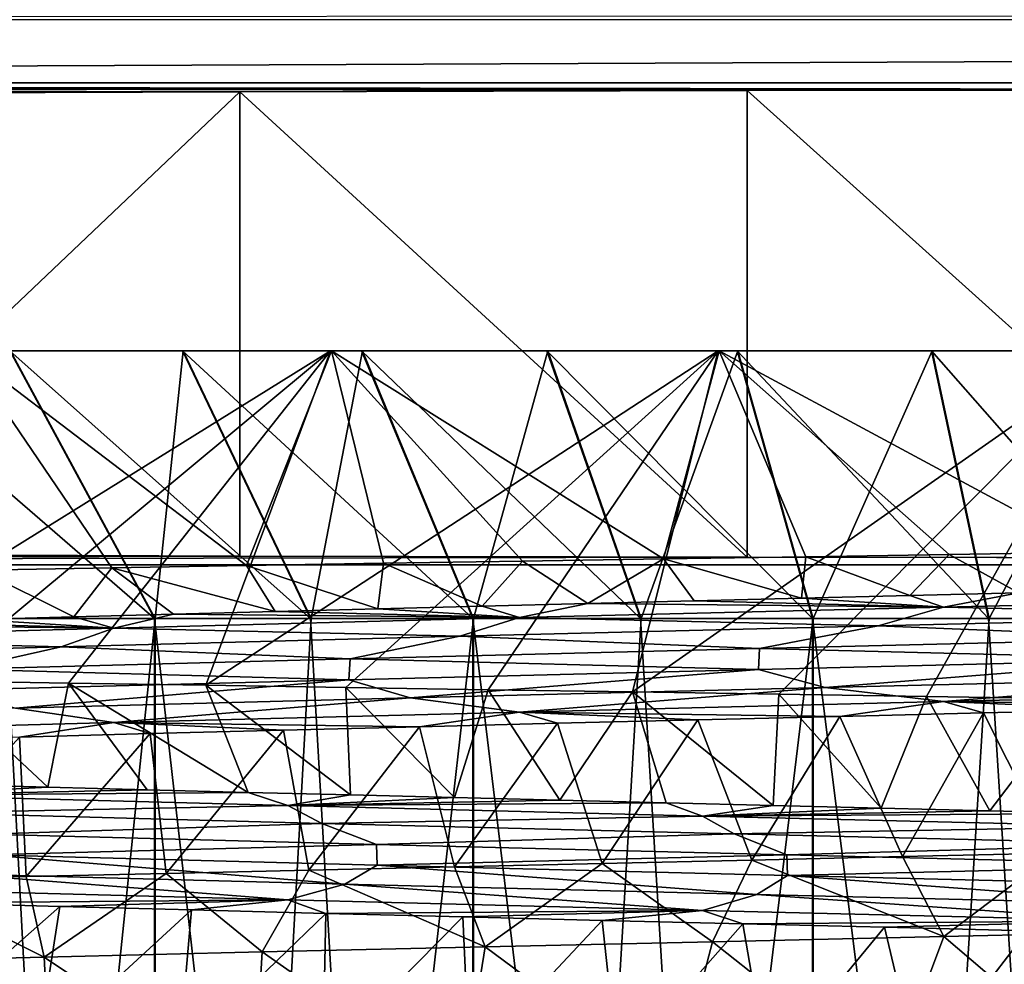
# Model space of a CAD drawing. Header units: metres. Extents: x -206 to 75, y -104 to 104.
# Tile 841 of 1056: x -5.64 to -1.96, y -33.29 to -29.76. Entities that reach past the tile are written whole.
import ezdxf

# ---------------------------------------------------------------- set-up
doc = ezdxf.new("R2010")
doc.units = ezdxf.units.M
doc.layers.add('solid_01_1-CONSUMER_THERM_B_125288', color=7, linetype='CONTINUOUS')

msp = doc.modelspace()

# ---------------------------------------------------------------- linework, layer by layer
at = {"layer": 'solid_01_1-CONSUMER_THERM_B_125288'}
for points in [[(-27.776106, 66.214066), (28.050987, 67.836098), (-27.757145, -66.232315)], [(28.050987, 67.836098), (-27.757065, -66.785934), (-27.757145, -66.232315)], [(28.050987, 67.836098), (27.851068, 67.319839), (-27.757065, -66.785934)], [(27.851068, 67.319839), (27.74942, 66.775635), (-27.757065, -66.785934)], [(27.74942, 66.775635), (-28.058632, -67.846397), (-27.858715, -67.330139)], [(27.74942, 66.775635), (27.749498, 66.222015), (-28.058632, -67.846397)], [(27.74942, 66.775635), (-27.858715, -67.330139), (-27.757065, -66.785934)], [(27.749498, 66.222015), (27.768459, -66.224365), (-28.058632, -67.846397)], [(-37.500069, 41.072453, 108.410858), (37.499931, 41.072487, 108.410858), (-37.500031, -41.072514, 108.410858)], [(37.499931, 41.072487, 108.410858), (37.499969, -41.072479, 108.410858), (-37.500031, -41.072514, 108.410858)], [(-42.500034, -37.500031, 108.5), (42.499931, 37.500008, 108.5), (-42.500069, 37.499969, 108.5)], [(-42.500034, -37.500031, 108.5), (42.499966, -37.499992, 108.5), (42.499931, 37.500008, 108.5)], [(24.999964, -29.741312, 6), (-33.989288, -29.761253, 6), (33.976685, -29.765902, 6)], [(-20.300035, -30.000021, 6), (33.976685, -29.765902, 6), (-33.989288, -29.761253, 6)], [(-20.300035, -30.000021, 6), (20.299963, -30.000002, 6), (33.976685, -29.765902, 6)], [(2.922302, -30.028618, 9.27799), (20.299963, -30.000002, 6), (-20.300035, -30.000021, 6)], [(0.979667, -30.026463, 9.030996), (2.922302, -30.028618, 9.27799), (-20.300035, -30.000021, 6)], [(-0.979739, -30.026464, 9.030996), (0.979667, -30.026463, 9.030996), (-20.300035, -30.000021, 6)], [(-2.922374, -30.02862, 9.27799), (-0.979739, -30.026464, 9.030996), (-20.300035, -30.000021, 6)], [(-4.818594, -30.032898, 9.768003), (-2.922374, -30.02862, 9.27799), (-20.300035, -30.000021, 6)], [(-6.638738, -30.03923, 10.493666), (-4.818594, -30.032898, 9.768003), (-20.300035, -30.000021, 6)], [(-2.922356, -31.771406, 9.277987), (-2.922374, -30.02862, 9.27799), (-4.818594, -30.032898, 9.768003)], [(-0.979723, -31.773561, 9.030995), (-0.979739, -30.026464, 9.030996), (-2.922374, -30.02862, 9.27799)], [(-2.922356, -31.771406, 9.277987), (-0.979723, -31.773561, 9.030995), (-2.922374, -30.02862, 9.27799)], [(-6.638707, -31.760799, 10.493651), (-4.818594, -30.032898, 9.768003), (-6.638738, -30.03923, 10.493666)], [(-6.638707, -31.760799, 10.493651), (-4.818554, -31.767132, 9.76799), (-4.818594, -30.032898, 9.768003)], [(-4.818554, -31.767132, 9.76799), (-2.922356, -31.771406, 9.277987), (-4.818594, -30.032898, 9.768003)], [(-5.033382, -30.999998, 15.285068), (-7.123805, -30.999996, 15.218685), (-8.274434, -30.999996, 16.228045)], [(-5.678032, -30.999996, 15.667684), (-5.033382, -30.999998, 15.285068), (-8.274434, -30.999996, 16.228045)], [(-2.959759, -30.999998, 14.425781), (-5.851438, -30.999996, 14.368269), (-7.123805, -30.999996, 15.218685)], [(-3.670656, -30.999998, 14.662513), (-2.959759, -30.999998, 14.425781), (-7.123805, -30.999996, 15.218685)], [(-4.36329, -30.999998, 14.949518), (-3.670656, -30.999998, 14.662513), (-7.123805, -30.999996, 15.218685)], [(-5.033382, -30.999998, 15.285068), (-4.36329, -30.999998, 14.949518), (-7.123805, -30.999996, 15.218685)], [(-4.360482, -30.999998, 34.051765), (-7.121076, -30.999996, 33.783409), (-5.848458, -30.999996, 34.63345)], [(-5.030673, -30.999998, 33.716412), (-5.675436, -30.999996, 33.333984), (-7.121076, -30.999996, 33.783409)], [(-4.360482, -30.999998, 34.051765), (-5.030673, -30.999998, 33.716412), (-7.121076, -30.999996, 33.783409)], [(-6.452819, -32.225613, 13.300264), (-5.851438, -30.999996, 14.368269), (-4.479052, -30.999998, 13.691241)], [(-5.962187, -32.233826, 13.022298), (-6.452819, -32.225613, 13.300264), (-4.479052, -30.999998, 13.691241)], [(-5.137293, -31.999998, 16.508865), (-5.678032, -30.999996, 15.667684), (-6.293653, -30.999996, 16.095242)], [(-5.137293, -31.999998, 16.508865), (-6.293653, -30.999996, 16.095242), (-5.694271, -31.999996, 16.895704)], [(-5.459466, -32.242001, 12.765817), (-5.962187, -32.233826, 13.022298), (-4.479052, -30.999998, 13.691241)], [(-0.750534, -31, 14.026858), (-4.479052, -30.999998, 13.691241), (-5.851438, -30.999996, 14.368269)], [(-1.49594, -31, 14.107109), (-0.750534, -31, 14.026858), (-5.851438, -30.999996, 14.368269)], [(-2.233284, -30.999998, 14.240255), (-1.49594, -31, 14.107109), (-5.851438, -30.999996, 14.368269)], [(-2.959759, -30.999998, 14.425781), (-2.233284, -30.999998, 14.240255), (-5.851438, -30.999996, 14.368269)], [(-2.230268, -30.999998, 34.760403), (-5.848458, -30.999996, 34.63345), (-4.475873, -30.999998, 35.310074)], [(-4.793373, -31.802723, 36.047424), (-4.475873, -30.999998, 35.310074), (-5.848458, -30.999996, 34.63345)], [(-3.667764, -30.999998, 34.338566), (-4.360482, -30.999998, 34.051765), (-5.848458, -30.999996, 34.63345)], [(-2.956797, -30.999998, 34.575089), (-3.667764, -30.999998, 34.338566), (-5.848458, -30.999996, 34.63345)], [(-2.230268, -30.999998, 34.760403), (-2.956797, -30.999998, 34.575089), (-5.848458, -30.999996, 34.63345)], [(-5.296867, -31.811085, 35.834541), (-5.848458, -30.999996, 34.63345), (-5.790667, -31.819473, 35.599857)], [(-4.793373, -31.802723, 36.047424), (-5.848458, -30.999996, 34.63345), (-5.296867, -31.811085, 35.834541)], [(-5.692035, -31.999996, 32.105968), (-5.675436, -30.999996, 33.333984), (-5.134943, -31.999998, 32.492645)], [(-4.55404, -31.999998, 16.162689), (-5.033382, -30.999998, 15.285068), (-5.678032, -30.999996, 15.667684)], [(-4.55404, -31.999998, 16.162689), (-5.678032, -30.999996, 15.667684), (-5.137293, -31.999998, 16.508865)], [(-5.134943, -31.999998, 32.492645), (-5.675436, -30.999996, 33.333984), (-5.030673, -30.999998, 33.716412)], [(-4.946029, -32.250191, 12.531473), (-5.459466, -32.242001, 12.765817), (-4.479052, -30.999998, 13.691241)], [(-5.134943, -31.999998, 32.492645), (-5.030673, -30.999998, 33.716412), (-4.551588, -31.999998, 32.83865)], [(-3.947773, -31.999998, 15.859102), (-4.36329, -30.999998, 14.949518), (-5.033382, -30.999998, 15.285068)], [(-3.947773, -31.999998, 15.859102), (-5.033382, -30.999998, 15.285068), (-4.55404, -31.999998, 16.162689)], [(-4.551588, -31.999998, 32.83865), (-5.030673, -30.999998, 33.716412), (-4.360482, -30.999998, 34.051765)], [(-4.946029, -32.250191, 12.531473), (-4.479052, -30.999998, 13.691241), (-3.030044, -30.999998, 13.199121)], [(-4.422534, -32.25843, 12.319547), (-4.946029, -32.250191, 12.531473), (-3.030044, -30.999998, 13.199121)], [(-4.281149, -31.794415, 36.238117), (-4.475873, -30.999998, 35.310074), (-4.793373, -31.802723, 36.047424)], [(-4.551588, -31.999998, 32.83865), (-4.360482, -30.999998, 34.051765), (-3.945232, -31.999998, 33.142059)], [(3.026631, -31.000002, 13.198231), (-3.030044, -30.999998, 13.199121), (-4.479052, -30.999998, 13.691241)], [(4.475783, -31.000002, 13.689925), (3.026631, -31.000002, 13.198231), (-4.479052, -30.999998, 13.691241)], [(-0.750534, -31, 14.026858), (4.475783, -31.000002, 13.689925), (-4.479052, -30.999998, 13.691241)], [(-4.475873, -30.999998, 35.310074), (-3.026721, -30.999998, 35.801769), (4.478961, -31.000002, 35.308758)], [(0.75053, -31, 34.973141), (-4.475873, -30.999998, 35.310074), (4.478961, -31.000002, 35.308758)], [(-3.235168, -31.777946, 36.551308), (-3.026721, -30.999998, 35.801769), (-4.475873, -30.999998, 35.310074)], [(-1.492885, -31, 34.89333), (-2.230268, -30.999998, 34.760403), (-4.475873, -30.999998, 35.310074)], [(-0.747454, -31, 34.973362), (-1.492885, -31, 34.89333), (-4.475873, -30.999998, 35.310074)], [(0.001542, -31, 35), (-0.747454, -31, 34.973362), (-4.475873, -30.999998, 35.310074)], [(0.75053, -31, 34.973141), (0.001542, -31, 35), (-4.475873, -30.999998, 35.310074)], [(-3.761392, -31.78616, 36.406189), (-4.475873, -30.999998, 35.310074), (-4.281149, -31.794415, 36.238117)], [(-3.235168, -31.777946, 36.551308), (-4.475873, -30.999998, 35.310074), (-3.761392, -31.78616, 36.406189)], [(-3.890212, -32.26672, 12.130547), (-4.422534, -32.25843, 12.319547), (-3.030044, -30.999998, 13.199121)], [(-3.321108, -31.999998, 15.599423), (-3.670656, -30.999998, 14.662513), (-4.36329, -30.999998, 14.949518)], [(-3.321108, -31.999998, 15.599423), (-4.36329, -30.999998, 14.949518), (-3.947773, -31.999998, 15.859102)], [(-3.945232, -31.999998, 33.142059), (-4.360482, -30.999998, 34.051765), (-3.667764, -30.999998, 34.338566)], [(-3.945232, -31.999998, 33.142059), (-3.667764, -30.999998, 34.338566), (-3.318491, -31.999998, 33.401554)], [(-3.350495, -32.275059, 11.964946), (-3.890212, -32.26672, 12.130547), (-3.030044, -30.999998, 13.199121)], [(-2.677913, -31.999998, 15.385243), (-2.959759, -30.999998, 14.425781), (-3.670656, -30.999998, 14.662513)], [(-2.677913, -31.999998, 15.385243), (-3.670656, -30.999998, 14.662513), (-3.321108, -31.999998, 15.599423)], [(-3.318491, -31.999998, 33.401554), (-3.667764, -30.999998, 34.338566), (-2.956797, -30.999998, 34.575089)], [(-3.350495, -32.275059, 11.964946), (-3.030044, -30.999998, 13.199121), (-1.529096, -31, 12.900311)], [(-2.804206, -32.283421, 11.822981), (-3.350495, -32.275059, 11.964946), (-1.529096, -31, 12.900311)], [(-3.318491, -31.999998, 33.401554), (-2.956797, -30.999998, 34.575089), (-2.675233, -31.999998, 33.615543)], [(-2.703503, -31.769749, 36.673199), (-3.026721, -30.999998, 35.801769), (-3.235168, -31.777946, 36.551308)], [(1.525595, -31, 12.899863), (-1.529096, -31, 12.900311), (-3.030044, -30.999998, 13.199121)], [(3.026631, -31.000002, 13.198231), (1.525595, -31, 12.899863), (-3.030044, -30.999998, 13.199121)], [(-3.026721, -30.999998, 35.801769), (3.029953, -31.000002, 35.80088), (4.478961, -31.000002, 35.308758)], [(-3.026721, -30.999998, 35.801769), (-1.525685, -31, 36.100136), (3.029953, -31.000002, 35.80088)], [(-1.628394, -31.753191, 36.846306), (-1.525685, -31, 36.100136), (-3.026721, -30.999998, 35.801769)], [(-2.167595, -31.761503, 36.77158), (-3.026721, -30.999998, 35.801769), (-2.703503, -31.769749, 36.673199)], [(-1.628394, -31.753191, 36.846306), (-3.026721, -30.999998, 35.801769), (-2.167595, -31.761503, 36.77158)], [(-2.020627, -31.999998, 15.217378), (-2.233284, -30.999998, 14.240255), (-2.959759, -30.999998, 14.425781)], [(-2.020627, -31.999998, 15.217378), (-2.959759, -30.999998, 14.425781), (-2.677913, -31.999998, 15.385243)], [(-2.675233, -31.999998, 33.615543), (-2.956797, -30.999998, 34.575089), (-2.230268, -30.999998, 34.760403)], [(-2.252301, -32.291767, 11.704914), (-2.804206, -32.283421, 11.822981), (-1.529096, -31, 12.900311)], [(-2.675233, -31.999998, 33.615543), (-2.230268, -30.999998, 34.760403), (-2.017898, -31.999998, 33.783215)], [(-1.69569, -32.300056, 11.61097), (-2.252301, -32.291767, 11.704914), (-1.529096, -31, 12.900311)], [(-1.353494, -32, 15.096912), (-1.49594, -31, 14.107109), (-2.233284, -30.999998, 14.240255)], [(-1.353494, -32, 15.096912), (-2.233284, -30.999998, 14.240255), (-2.020627, -31.999998, 15.217378)], [(-2.017898, -31.999998, 33.783215), (-2.230268, -30.999998, 34.760403), (-1.492885, -31, 34.89333)], [(-2.017898, -31.999998, 33.783215), (-1.492885, -31, 34.89333), (-1.350729, -32, 33.903484)], [(-1.906766, -31.90498, 36.524071), (-1.628394, -31.753191, 36.846306), (-2.167595, -31.761503, 36.77158)], [(-6.638707, -31.760799, 10.493651), (-18.500034, -31.80002, 6), (-4.818554, -31.767132, 9.76799)], [(-4.818554, -31.767132, 9.76799), (-18.500034, -31.80002, 6), (-2.922356, -31.771406, 9.277987)], [(-2.922356, -31.771406, 9.277987), (-18.500034, -31.80002, 6), (18.499966, -31.800003, 6)], [(-4.302223, -31.964329, 35.888592), (-4.281149, -31.794415, 36.238117), (-4.793373, -31.802723, 36.047424)], [(-4.302223, -31.964329, 35.888592), (-3.912553, -31.954321, 36.028198), (-4.281149, -31.794415, 36.238117)], [(-3.912553, -31.954321, 36.028198), (-3.761392, -31.78616, 36.406189), (-4.281149, -31.794415, 36.238117)], [(-3.912553, -31.954321, 36.028198), (-3.518374, -31.944336, 36.154526), (-3.761392, -31.78616, 36.406189)], [(-3.518374, -31.944336, 36.154526), (-3.235168, -31.777946, 36.551308), (-3.761392, -31.78616, 36.406189)], [(-3.518374, -31.944336, 36.154526), (-3.120173, -31.934374, 36.26746), (-3.235168, -31.777946, 36.551308)], [(-2.718547, -31.924492, 36.366756), (-2.703503, -31.769749, 36.673199), (-3.235168, -31.777946, 36.551308)], [(-3.120173, -31.934374, 36.26746), (-2.718547, -31.924492, 36.366756), (-3.235168, -31.777946, 36.551308)], [(-2.922356, -31.771406, 9.277987), (18.499966, -31.800003, 6), (-0.979723, -31.773561, 9.030995)], [(-2.718547, -31.924492, 36.366756), (-2.313988, -31.91469, 36.45232), (-2.703503, -31.769749, 36.673199)], [(-2.313988, -31.91469, 36.45232), (-2.167595, -31.761503, 36.77158), (-2.703503, -31.769749, 36.673199)], [(-2.313988, -31.91469, 36.45232), (-1.906766, -31.90498, 36.524071), (-2.167595, -31.761503, 36.77158)], [(18.499966, -31.800003, 6), (-18.500034, -31.80002, 6), (18.499969, -40.000004, 6)], [(-18.500034, -31.80002, 6), (-18.500031, -40.000023, 6), (18.499969, -40.000004, 6)], [(-5.805189, -32.003872, 35.201538), (-5.438762, -31.994095, 35.392258), (-5.790667, -31.819473, 35.599857)], [(-5.438762, -31.994095, 35.392258), (-5.296867, -31.811085, 35.834541), (-5.790667, -31.819473, 35.599857)], [(-5.438762, -31.994095, 35.392258), (-5.065812, -31.98424, 35.570438), (-5.296867, -31.811085, 35.834541)], [(-4.686797, -31.974302, 35.735962), (-4.793373, -31.802723, 36.047424), (-5.296867, -31.811085, 35.834541)], [(-5.065812, -31.98424, 35.570438), (-4.686797, -31.974302, 35.735962), (-5.296867, -31.811085, 35.834541)], [(-4.686797, -31.974302, 35.735962), (-4.302223, -31.964329, 35.888592), (-4.793373, -31.802723, 36.047424)], [(-2.188446, -31.958353, 36.412262), (-1.906766, -31.90498, 36.524071), (-2.313988, -31.91469, 36.45232)], [(-0.564039, -31.919342, 36.600052), (-1.906766, -31.90498, 36.524071), (-2.188446, -31.958353, 36.412262)], [(-2.188446, -31.958353, 36.412262), (-3.120173, -31.934374, 36.26746), (-3.518374, -31.944336, 36.154526)], [(-2.188446, -31.958353, 36.412262), (-2.718547, -31.924492, 36.366756), (-3.120173, -31.934374, 36.26746)], [(-2.188446, -31.958353, 36.412262), (-2.313988, -31.91469, 36.45232), (-2.718547, -31.924492, 36.366756)], [(-0.564039, -31.919342, 36.600052), (-2.188446, -31.958353, 36.412262), (-0.825629, -31.989317, 36.538906)], [(-3.773516, -31.997364, 36.009159), (-4.686797, -31.974302, 35.735962), (-5.065812, -31.98424, 35.570438)], [(-3.773516, -31.997364, 36.009159), (-4.302223, -31.964329, 35.888592), (-4.686797, -31.974302, 35.735962)], [(-3.773516, -31.997364, 36.009159), (-3.912553, -31.954321, 36.028198), (-4.302223, -31.964329, 35.888592)], [(-3.773516, -31.997364, 36.009159), (-3.518374, -31.944336, 36.154526), (-3.912553, -31.954321, 36.028198)], [(-2.188446, -31.958353, 36.412262), (-3.518374, -31.944336, 36.154526), (-3.773516, -31.997364, 36.009159)], [(-2.188446, -31.958353, 36.412262), (-3.773516, -31.997364, 36.009159), (-2.432353, -32.028152, 36.318085)], [(-2.188446, -31.958353, 36.412262), (-2.432353, -32.028152, 36.318085), (-0.825629, -31.989317, 36.538906)], [(-5.289839, -32.036377, 35.397579), (-6.16461, -32.013557, 34.998573), (-6.516738, -32.023178, 34.783615)], [(-6.222241, -31.999996, 17.321301), (-6.222246, -42.499996, 17.321301), (-5.137299, -42.499996, 16.508865)], [(-5.694271, -31.999996, 16.895704), (-6.222241, -31.999996, 17.321301), (-5.137299, -42.499996, 16.508865)], [(-5.692035, -31.999996, 32.105968), (-5.134943, -31.999998, 32.492645), (-6.220135, -42.499996, 31.680529)], [(-5.134943, -31.999998, 32.492645), (-5.134949, -42.499996, 32.492645), (-6.220135, -42.499996, 31.680529)], [(-5.289839, -32.036377, 35.397579), (-5.805189, -32.003872, 35.201538), (-6.16461, -32.013557, 34.998573)], [(-5.289839, -32.036377, 35.397579), (-5.438762, -31.994095, 35.392258), (-5.805189, -32.003872, 35.201538)], [(-5.137293, -31.999998, 16.508865), (-5.694271, -31.999996, 16.895704), (-5.137299, -42.499996, 16.508865)], [(-5.289839, -32.036377, 35.397579), (-5.065812, -31.98424, 35.570438), (-5.438762, -31.994095, 35.392258)], [(-3.773516, -31.997364, 36.009159), (-5.065812, -31.98424, 35.570438), (-5.289839, -32.036377, 35.397579)], [(-3.773516, -31.997364, 36.009159), (-5.289839, -32.036377, 35.397579), (-3.995666, -32.066986, 35.88575)], [(-5.137293, -31.999998, 16.508865), (-5.137299, -42.499996, 16.508865), (-3.947778, -42.499996, 15.859102)], [(-4.55404, -31.999998, 16.162689), (-5.137293, -31.999998, 16.508865), (-3.947778, -42.499996, 15.859102)], [(-3.945232, -31.999998, 33.142059), (-3.945237, -42.499996, 33.142059), (-5.134949, -42.499996, 32.492645)], [(-4.551588, -31.999998, 32.83865), (-3.945232, -31.999998, 33.142059), (-5.134949, -42.499996, 32.492645)], [(-5.134943, -31.999998, 32.492645), (-4.551588, -31.999998, 32.83865), (-5.134949, -42.499996, 32.492645)], [(-3.947773, -31.999998, 15.859102), (-4.55404, -31.999998, 16.162689), (-3.947778, -42.499996, 15.859102)], [(-3.773516, -31.997364, 36.009159), (-3.995666, -32.066986, 35.88575), (-2.432353, -32.028152, 36.318085)], [(-3.947773, -31.999998, 15.859102), (-3.947778, -42.499996, 15.859102), (-2.677918, -42.5, 15.385243)], [(-3.321108, -31.999998, 15.599423), (-3.947773, -31.999998, 15.859102), (-2.677918, -42.5, 15.385243)], [(-2.675233, -31.999998, 33.615543), (-2.675238, -42.5, 33.615543), (-3.945237, -42.499996, 33.142059)], [(-3.318491, -31.999998, 33.401554), (-2.675233, -31.999998, 33.615543), (-3.945237, -42.499996, 33.142059)], [(-3.945232, -31.999998, 33.142059), (-3.318491, -31.999998, 33.401554), (-3.945237, -42.499996, 33.142059)], [(-2.677913, -31.999998, 15.385243), (-3.321108, -31.999998, 15.599423), (-2.677918, -42.5, 15.385243)], [(-2.677913, -31.999998, 15.385243), (-2.677918, -42.5, 15.385243), (-1.353499, -42.5, 15.096912)], [(-2.020627, -31.999998, 15.217378), (-2.677913, -31.999998, 15.385243), (-1.353499, -42.5, 15.096912)], [(-2.017898, -31.999998, 33.783215), (-1.350729, -32, 33.903484), (-2.675238, -42.5, 33.615543)], [(-2.675233, -31.999998, 33.615543), (-2.017898, -31.999998, 33.783215), (-2.675238, -42.5, 33.615543)], [(-1.350729, -32, 33.903484), (-1.350734, -42.5, 33.903484), (-2.675238, -42.5, 33.615543)], [(-0.825629, -31.989317, 36.538906), (-2.432353, -32.028152, 36.318085), (-1.295244, -32.074623, 36.472061)], [(-1.353494, -32, 15.096912), (-2.020627, -31.999998, 15.217378), (-1.353499, -42.5, 15.096912)], [(-5.289839, -32.036377, 35.397579), (-6.516738, -32.023178, 34.783615), (-6.708545, -32.075386, 34.585373)], [(-5.289839, -32.036377, 35.397579), (-6.708545, -32.075386, 34.585373), (-5.486662, -32.10582, 35.248623)], [(-5.289839, -32.036377, 35.397579), (-5.486662, -32.10582, 35.248623), (-3.995666, -32.066986, 35.88575)], [(-2.432353, -32.028152, 36.318085), (-3.995666, -32.066986, 35.88575), (-2.876233, -32.11314, 36.192471)], [(-2.432353, -32.028152, 36.318085), (-2.876233, -32.11314, 36.192471), (-1.295244, -32.074623, 36.472061)], [(-6.708545, -32.075386, 34.585373), (-6.877337, -32.144653, 34.415127), (-5.486662, -32.10582, 35.248623)], [(-3.995666, -32.066986, 35.88575), (-5.486662, -32.10582, 35.248623), (-4.406537, -32.151657, 35.707085)], [(-3.995666, -32.066986, 35.88575), (-4.406537, -32.151657, 35.707085), (-2.876233, -32.11314, 36.192471)], [(-1.295244, -32.074623, 36.472061), (-2.876233, -32.11314, 36.192471), (-1.299725, -32.152107, 36.471573)], [(-5.486662, -32.10582, 35.248623), (-6.877337, -32.144653, 34.415127), (-5.858016, -32.190178, 35.022465)], [(-5.486662, -32.10582, 35.248623), (-5.858016, -32.190178, 35.022465), (-4.406537, -32.151657, 35.707085)], [(-2.876233, -32.11314, 36.192471), (-4.406537, -32.151657, 35.707085), (-2.880488, -32.19062, 36.191422)], [(-2.876233, -32.11314, 36.192471), (-2.880488, -32.19062, 36.191422), (-1.299725, -32.152107, 36.471573)], [(-4.406537, -32.151657, 35.707085), (-5.858016, -32.190178, 35.022465), (-4.410499, -32.229134, 35.705532)], [(-4.406537, -32.151657, 35.707085), (-4.410499, -32.229134, 35.705532), (-2.880488, -32.19062, 36.191422)], [(-1.299725, -32.152107, 36.471573), (-2.880488, -32.19062, 36.191422), (-2.631028, -32.258297, 36.275402)], [(-1.299725, -32.152107, 36.471573), (-2.631028, -32.258297, 36.275402), (-1.03394, -32.219608, 36.522568)], [(-5.858016, -32.190178, 35.022465), (-5.861623, -32.267647, 35.020451), (-4.410499, -32.229134, 35.705532)], [(-2.880488, -32.19062, 36.191422), (-4.410499, -32.229134, 35.705532), (-4.181422, -32.296989, 35.819069)], [(-2.880488, -32.19062, 36.191422), (-4.181422, -32.296989, 35.819069), (-2.631028, -32.258297, 36.275402)], [(-5.535541, -32.630623, 13.656989), (-5.962187, -32.233826, 13.022298), (-5.459466, -32.242001, 12.765817)], [(-5.535541, -32.630623, 13.656989), (-5.899695, -32.620991, 13.850567), (-5.962187, -32.233826, 13.022298)], [(-4.410499, -32.229134, 35.705532), (-5.861623, -32.267647, 35.020451), (-5.656528, -32.335682, 35.160217)], [(-4.410499, -32.229134, 35.705532), (-5.656528, -32.335682, 35.160217), (-4.181422, -32.296989, 35.819069)], [(-1.03394, -32.219608, 36.522568), (-2.631028, -32.258297, 36.275402), (-2.188492, -32.310936, 36.412243)], [(-1.03394, -32.219608, 36.522568), (-2.188492, -32.310936, 36.412243), (-0.564089, -32.271931, 36.60004)], [(-5.164657, -32.640305, 13.475681), (-5.535541, -32.630623, 13.656989), (-5.459466, -32.242001, 12.765817)], [(-4.787497, -32.650036, 13.30686), (-5.459466, -32.242001, 12.765817), (-4.946029, -32.250191, 12.531473)], [(-4.787497, -32.650036, 13.30686), (-5.164657, -32.640305, 13.475681), (-5.459466, -32.242001, 12.765817)], [(-4.4043, -32.65984, 13.150694), (-4.946029, -32.250191, 12.531473), (-4.422534, -32.25843, 12.319547)], [(-4.4043, -32.65984, 13.150694), (-4.787497, -32.650036, 13.30686), (-4.946029, -32.250191, 12.531473)], [(-4.01577, -32.669693, 13.00748), (-4.422534, -32.25843, 12.319547), (-3.890212, -32.26672, 12.130547)], [(-4.01577, -32.669693, 13.00748), (-4.4043, -32.65984, 13.150694), (-4.422534, -32.25843, 12.319547)], [(-2.631028, -32.258297, 36.275402), (-4.181422, -32.296989, 35.819069), (-3.773555, -32.349945, 36.009132)], [(-3.622572, -32.679592, 12.877477), (-4.01577, -32.669693, 13.00748), (-3.890212, -32.26672, 12.130547)], [(-3.622572, -32.679592, 12.877477), (-3.890212, -32.26672, 12.130547), (-3.350495, -32.275059, 11.964946)], [(-2.631028, -32.258297, 36.275402), (-3.773555, -32.349945, 36.009132), (-2.188492, -32.310936, 36.412243)], [(-3.225347, -32.689518, 12.760897), (-3.622572, -32.679592, 12.877477), (-3.350495, -32.275059, 11.964946)], [(-2.824825, -32.699463, 12.657955), (-3.350495, -32.275059, 11.964946), (-2.804206, -32.283421, 11.822981)], [(-2.824825, -32.699463, 12.657955), (-3.225347, -32.689518, 12.760897), (-3.350495, -32.275059, 11.964946)], [(-0.564089, -32.271931, 36.60004), (-2.188492, -32.310936, 36.412243), (-0.955566, -32.326897, 36.637001)], [(-4.181422, -32.296989, 35.819069), (-5.656528, -32.335682, 35.160217), (-5.289872, -32.38895, 35.397545)], [(-4.181422, -32.296989, 35.819069), (-5.289872, -32.38895, 35.397545), (-3.773555, -32.349945, 36.009132)], [(-2.188492, -32.310936, 36.412243), (-3.773555, -32.349945, 36.009132), (-2.575401, -32.366112, 36.398155)], [(-2.421369, -32.7094, 12.568721), (-2.824825, -32.699463, 12.657955), (-2.804206, -32.283421, 11.822981)], [(-2.421369, -32.7094, 12.568721), (-2.804206, -32.283421, 11.822981), (-2.252301, -32.291767, 11.704914)], [(-2.188492, -32.310936, 36.412243), (-2.575401, -32.366112, 36.398155), (-2.038838, -32.35302, 36.501896)], [(-2.015462, -32.719326, 12.493325), (-2.421369, -32.7094, 12.568721), (-2.252301, -32.291767, 11.704914)], [(-2.015462, -32.719326, 12.493325), (-2.252301, -32.291767, 11.704914), (-1.69569, -32.300056, 11.61097)], [(-2.188492, -32.310936, 36.412243), (-1.498406, -32.339931, 36.581581), (-0.955566, -32.326897, 36.637001)], [(-2.188492, -32.310936, 36.412243), (-2.038838, -32.35302, 36.501896), (-1.498406, -32.339931, 36.581581)], [(-1.607402, -32.72921, 12.431821), (-2.015462, -32.719326, 12.493325), (-1.69569, -32.300056, 11.61097)], [(-5.656528, -32.335682, 35.160217), (-6.708571, -32.427956, 34.585339), (-5.289872, -32.38895, 35.397545)], [(-2.038838, -32.35302, 36.501896), (-1.77429, -32.877407, 37.58025), (-1.498406, -32.339931, 36.581581)], [(-3.773555, -32.349945, 36.009132), (-5.289872, -32.38895, 35.397545), (-4.147273, -32.404957, 35.945911)], [(-3.773555, -32.349945, 36.009132), (-4.147273, -32.404957, 35.945911), (-3.630736, -32.392086, 36.119804)], [(-3.773555, -32.349945, 36.009132), (-3.106409, -32.379135, 36.270676), (-2.575401, -32.366112, 36.398155)], [(-3.773555, -32.349945, 36.009132), (-3.630736, -32.392086, 36.119804), (-3.106409, -32.379135, 36.270676)], [(-3.630736, -32.392086, 36.119804), (-3.463964, -32.915684, 37.237431), (-3.106409, -32.379135, 36.270676)], [(-3.106409, -32.379135, 36.270676), (-3.463964, -32.915684, 37.237431), (-2.904753, -32.903027, 37.376472)], [(-3.106409, -32.379135, 36.270676), (-2.904753, -32.903027, 37.376472), (-2.575401, -32.366112, 36.398155)], [(-2.575401, -32.366112, 36.398155), (-2.904753, -32.903027, 37.376472), (-2.341027, -32.890251, 37.490791)], [(-2.575401, -32.366112, 36.398155), (-2.341027, -32.890251, 37.490791), (-2.038838, -32.35302, 36.501896)], [(-2.038838, -32.35302, 36.501896), (-2.341027, -32.890251, 37.490791), (-1.77429, -32.877407, 37.58025)], [(-5.289872, -32.38895, 35.397545), (-6.708571, -32.427956, 34.585339), (-5.641463, -32.443371, 35.289165)], [(-5.289872, -32.38895, 35.397545), (-5.641463, -32.443371, 35.289165), (-5.15359, -32.430584, 35.530296)], [(-5.289872, -32.38895, 35.397545), (-4.655208, -32.417782, 35.749306), (-4.147273, -32.404957, 35.945911)], [(-5.289872, -32.38895, 35.397545), (-5.15359, -32.430584, 35.530296), (-4.655208, -32.417782, 35.749306)], [(-5.15359, -32.430584, 35.530296), (-5.094036, -32.952785, 36.677521), (-4.655208, -32.417782, 35.749306)], [(-4.655208, -32.417782, 35.749306), (-5.094036, -32.952785, 36.677521), (-4.560577, -32.940556, 36.887184)], [(-4.655208, -32.417782, 35.749306), (-4.560577, -32.940556, 36.887184), (-4.147273, -32.404957, 35.945911)], [(-4.147273, -32.404957, 35.945911), (-4.560577, -32.940556, 36.887184), (-4.016553, -32.928196, 37.07412)], [(-4.147273, -32.404957, 35.945911), (-4.016553, -32.928196, 37.07412), (-3.630736, -32.392086, 36.119804)], [(-3.630736, -32.392086, 36.119804), (-4.016553, -32.928196, 37.07412), (-3.463964, -32.915684, 37.237431)], [(-5.641463, -32.443371, 35.289165), (-6.127546, -32.977219, 36.191643), (-5.616539, -32.964981, 36.445534)], [(-5.641463, -32.443371, 35.289165), (-5.616539, -32.964981, 36.445534), (-5.15359, -32.430584, 35.530296)], [(-5.15359, -32.430584, 35.530296), (-5.616539, -32.964981, 36.445534), (-5.094036, -32.952785, 36.677521)], [(-6.1041, -32.660561, 14.037578), (-5.899695, -32.620991, 13.850567), (-5.535541, -32.630623, 13.656989)], [(-6.1041, -32.660561, 14.037578), (-5.535541, -32.630623, 13.656989), (-5.164657, -32.640305, 13.475681)], [(-6.1041, -32.660561, 14.037578), (-5.164657, -32.640305, 13.475681), (-4.787497, -32.650036, 13.30686)], [(-6.1041, -32.660561, 14.037578), (-4.787497, -32.650036, 13.30686), (-4.638574, -32.699574, 13.311983)], [(-6.1041, -32.660561, 14.037578), (-4.638574, -32.699574, 13.311983), (-5.972922, -32.72718, 14.014861)], [(-4.638574, -32.699574, 13.311983), (-4.787497, -32.650036, 13.30686), (-4.4043, -32.65984, 13.150694)], [(-4.638574, -32.699574, 13.311983), (-4.4043, -32.65984, 13.150694), (-4.01577, -32.669693, 13.00748)], [(-4.638574, -32.699574, 13.311983), (-4.01577, -32.669693, 13.00748), (-3.622572, -32.679592, 12.877477)], [(-4.638574, -32.699574, 13.311983), (-3.622572, -32.679592, 12.877477), (-3.225347, -32.689518, 12.760897)], [(-4.638574, -32.699574, 13.311983), (-4.512349, -32.766018, 13.309763), (-5.972922, -32.72718, 14.014861)], [(-4.638574, -32.699574, 13.311983), (-3.225347, -32.689518, 12.760897), (-3.089172, -32.738586, 12.788373)], [(-4.638574, -32.699574, 13.311983), (-3.089172, -32.738586, 12.788373), (-4.512349, -32.766018, 13.309763)], [(-3.089172, -32.738586, 12.788373), (-3.225347, -32.689518, 12.760897), (-2.824825, -32.699463, 12.657955)], [(-3.089172, -32.738586, 12.788373), (-2.824825, -32.699463, 12.657955), (-2.421369, -32.7094, 12.568721)], [(-3.089172, -32.738586, 12.788373), (-2.421369, -32.7094, 12.568721), (-2.015462, -32.719326, 12.493325)], [(-5.972922, -32.72718, 14.014861), (-4.512349, -32.766018, 13.309763), (-5.765381, -32.80648, 13.927761)], [(-3.089172, -32.738586, 12.788373), (-2.97097, -32.804852, 12.80485), (-4.512349, -32.766018, 13.309763)], [(-3.089172, -32.738586, 12.788373), (-2.015462, -32.719326, 12.493325), (-1.607402, -32.72921, 12.431821)], [(-3.089172, -32.738586, 12.788373), (-1.607402, -32.72921, 12.431821), (-1.484078, -32.777599, 12.477572)], [(-3.089172, -32.738586, 12.788373), (-1.484078, -32.777599, 12.477572), (-2.97097, -32.804852, 12.80485)], [(-4.512349, -32.766018, 13.309763), (-4.30731, -32.844997, 13.255739), (-5.765381, -32.80648, 13.927761)], [(-4.512349, -32.766018, 13.309763), (-2.97097, -32.804852, 12.80485), (-4.30731, -32.844997, 13.255739)], [(-1.484078, -32.777599, 12.477572), (-1.376486, -32.843689, 12.510761), (-2.97097, -32.804852, 12.80485)], [(-5.765381, -32.80648, 13.927761), (-4.30731, -32.844997, 13.255739), (-5.763511, -32.883877, 13.926753)], [(-2.97097, -32.804852, 12.80485), (-2.773435, -32.883518, 12.781617), (-4.30731, -32.844997, 13.255739)], [(-2.97097, -32.804852, 12.80485), (-1.376486, -32.843689, 12.510761), (-2.773435, -32.883518, 12.781617)], [(-4.30731, -32.844997, 13.255739), (-4.305439, -32.92239, 13.255031), (-5.763511, -32.883877, 13.926753)], [(-4.30731, -32.844997, 13.255739), (-2.773435, -32.883518, 12.781617), (-4.305439, -32.92239, 13.255031)], [(-1.376486, -32.843689, 12.510761), (-1.190732, -32.922039, 12.515757), (-2.773435, -32.883518, 12.781617)], [(-5.763511, -32.883877, 13.926753), (-4.426056, -32.993462, 13.275391), (-5.886929, -32.954769, 13.966491)], [(-5.763511, -32.883877, 13.926753), (-4.305439, -32.92239, 13.255031), (-4.426056, -32.993462, 13.275391)], [(-2.773435, -32.883518, 12.781617), (-2.77161, -32.960907, 12.781192), (-4.305439, -32.92239, 13.255031)], [(-2.341027, -32.890251, 37.490791), (-2.904753, -32.903027, 37.376472), (-2.18764, -33.188885, 37.517498)], [(-2.773435, -32.883518, 12.781617), (-1.190732, -32.922039, 12.515757), (-2.77161, -32.960907, 12.781192)], [(-1.77429, -32.877407, 37.58025), (-2.341027, -32.890251, 37.490791), (-2.18764, -33.188885, 37.517498)], [(-1.77429, -32.877407, 37.58025), (-2.18764, -33.188885, 37.517498), (-1.312601, -33.169216, 37.634613)], [(-4.016553, -32.928196, 37.07412), (-4.560577, -32.940556, 36.887184), (-3.901376, -33.22715, 37.110329)], [(-4.305439, -32.92239, 13.255031), (-2.886529, -33.032154, 12.783649), (-4.426056, -32.993462, 13.275391)], [(-4.305439, -32.92239, 13.255031), (-2.77161, -32.960907, 12.781192), (-2.886529, -33.032154, 12.783649)], [(-3.463964, -32.915684, 37.237431), (-4.016553, -32.928196, 37.07412), (-3.901376, -33.22715, 37.110329)], [(-3.463964, -32.915684, 37.237431), (-3.901376, -33.22715, 37.110329), (-3.051474, -33.208202, 37.342491)], [(-2.904753, -32.903027, 37.376472), (-3.463964, -32.915684, 37.237431), (-3.051474, -33.208202, 37.342491)], [(-2.904753, -32.903027, 37.376472), (-3.051474, -33.208202, 37.342491), (-2.18764, -33.188885, 37.517498)], [(-1.190732, -32.922039, 12.515757), (-1.188992, -32.99942, 12.515593), (-2.77161, -32.960907, 12.781192)], [(-5.616539, -32.964981, 36.445534), (-6.127546, -32.977219, 36.191643), (-5.549428, -33.265285, 36.476856)], [(-5.886929, -32.954769, 13.966491), (-4.638553, -33.052067, 13.312013), (-6.104074, -33.013062, 14.037602)], [(-5.886929, -32.954769, 13.966491), (-4.426056, -32.993462, 13.275391), (-4.638553, -33.052067, 13.312013)], [(-5.094036, -32.952785, 36.677521), (-5.616539, -32.964981, 36.445534), (-5.549428, -33.265285, 36.476856)], [(-5.094036, -32.952785, 36.677521), (-5.549428, -33.265285, 36.476856), (-4.734916, -33.246094, 36.821598)], [(-4.560577, -32.940556, 36.887184), (-5.094036, -32.952785, 36.677521), (-4.734916, -33.246094, 36.821598)], [(-4.560577, -32.940556, 36.887184), (-4.734916, -33.246094, 36.821598), (-3.901376, -33.22715, 37.110329)], [(-2.77161, -32.960907, 12.781192), (-1.295753, -33.070847, 12.501794), (-2.886529, -33.032154, 12.783649)], [(-2.77161, -32.960907, 12.781192), (-1.188992, -32.99942, 12.515593), (-1.295753, -33.070847, 12.501794)], [(-6.127546, -32.977219, 36.191643), (-6.340069, -33.284786, 36.077774), (-5.549428, -33.265285, 36.476856)], [(-4.426056, -32.993462, 13.275391), (-3.089156, -33.091076, 12.788406), (-4.638553, -33.052067, 13.312013)], [(-4.426056, -32.993462, 13.275391), (-2.886529, -33.032154, 12.783649), (-3.089156, -33.091076, 12.788406)], [(-6.104074, -33.013062, 14.037602), (-4.638553, -33.052067, 13.312013), (-5.971597, -33.063385, 13.890731)], [(-2.886529, -33.032154, 12.783649), (-1.484069, -33.130085, 12.47761), (-3.089156, -33.091076, 12.788406)], [(-2.886529, -33.032154, 12.783649), (-1.295753, -33.070847, 12.501794), (-1.484069, -33.130085, 12.47761)], [(-6.092935, -33.607071, 12.790283), (-5.971597, -33.063385, 13.890731), (-5.491484, -33.076416, 13.634847)], [(-5.575625, -33.619984, 12.535316), (-6.092935, -33.607071, 12.790283), (-5.491484, -33.076416, 13.634847)], [(-4.638553, -33.052067, 13.312013), (-5.491484, -33.076416, 13.634847), (-5.971597, -33.063385, 13.890731)], [(-5.575625, -33.619984, 12.535316), (-5.491484, -33.076416, 13.634847), (-4.99976, -33.089466, 13.400259)], [(-4.638553, -33.052067, 13.312013), (-4.99976, -33.089466, 13.400259), (-5.491484, -33.076416, 13.634847)], [(-4.638553, -33.052067, 13.312013), (-4.497054, -33.102489, 13.187398), (-4.99976, -33.089466, 13.400259)], [(-4.638553, -33.052067, 13.312013), (-3.089156, -33.091076, 12.788406), (-4.497054, -33.102489, 13.187398)], [(-5.047037, -33.632809, 12.302924), (-5.575625, -33.619984, 12.535316), (-4.99976, -33.089466, 13.400259)], [(-5.047037, -33.632809, 12.302924), (-4.99976, -33.089466, 13.400259), (-4.497054, -33.102489, 13.187398)], [(-4.508249, -33.645515, 12.093675), (-5.047037, -33.632809, 12.302924), (-4.497054, -33.102489, 13.187398)], [(-4.508249, -33.645515, 12.093675), (-4.497054, -33.102489, 13.187398), (-3.984798, -33.115475, 12.996941)], [(-3.960452, -33.658073, 11.908098), (-4.508249, -33.645515, 12.093675), (-3.984798, -33.115475, 12.996941)], [(-3.089156, -33.091076, 12.788406), (-3.984798, -33.115475, 12.996941), (-4.497054, -33.102489, 13.187398)], [(-3.089156, -33.091076, 12.788406), (-3.464619, -33.128399, 12.829531), (-3.984798, -33.115475, 12.996941)], [(-3.960452, -33.658073, 11.908098), (-3.984798, -33.115475, 12.996941), (-3.464619, -33.128399, 12.829531)], [(-3.089156, -33.091076, 12.788406), (-2.938745, -33.141243, 12.685825), (-3.464619, -33.128399, 12.829531)], [(-3.089156, -33.091076, 12.788406), (-1.484069, -33.130085, 12.47761), (-2.938745, -33.141243, 12.685825)], [(-3.40558, -33.670494, 11.746838), (-3.960452, -33.658073, 11.908098), (-3.464619, -33.128399, 12.829531)], [(-3.40558, -33.670494, 11.746838), (-3.464619, -33.128399, 12.829531), (-2.938745, -33.141243, 12.685825)], [(-2.845138, -33.682808, 11.610226), (-3.40558, -33.670494, 11.746838), (-2.938745, -33.141243, 12.685825)], [(-1.484069, -33.130085, 12.47761), (-2.408321, -33.15403, 12.566018), (-2.938745, -33.141243, 12.685825)], [(-2.845138, -33.682808, 11.610226), (-2.938745, -33.141243, 12.685825), (-2.408321, -33.15403, 12.566018)], [(-2.280798, -33.695061, 11.4985), (-2.845138, -33.682808, 11.610226), (-2.408321, -33.15403, 12.566018)], [(-1.484069, -33.130085, 12.47761), (-1.874462, -33.166775, 12.470284), (-2.408321, -33.15403, 12.566018)], [(-2.280798, -33.695061, 11.4985), (-2.408321, -33.15403, 12.566018), (-1.874462, -33.166775, 12.470284)], [(-2.390083, -33.731548, 36.437958), (-2.18764, -33.188885, 37.517498), (-3.051474, -33.208202, 37.342491)], [(-2.390083, -33.731548, 36.437958), (-1.574256, -33.712044, 36.572487), (-2.18764, -33.188885, 37.517498)], [(-1.713204, -33.707397, 11.411611), (-2.280798, -33.695061, 11.4985), (-1.874462, -33.166775, 12.470284)], [(-1.574256, -33.712044, 36.572487), (-1.312601, -33.169216, 37.634613), (-2.18764, -33.188885, 37.517498)], [(-3.988714, -33.77063, 36.002254), (-3.901376, -33.22715, 37.110329), (-4.734916, -33.246094, 36.821598)], [(-3.988714, -33.77063, 36.002254), (-3.194376, -33.750988, 36.248062), (-3.901376, -33.22715, 37.110329)], [(-3.194376, -33.750988, 36.248062), (-3.051474, -33.208202, 37.342491), (-3.901376, -33.22715, 37.110329)], [(-3.194376, -33.750988, 36.248062), (-2.390083, -33.731548, 36.437958), (-3.051474, -33.208202, 37.342491)], [(-5.522731, -33.810394, 35.349312), (-5.549428, -33.265285, 36.476856), (-6.340069, -33.284786, 36.077774)], [(-4.766918, -33.790466, 35.701904), (-4.734916, -33.246094, 36.821598), (-5.549428, -33.265285, 36.476856)], [(-5.522731, -33.810394, 35.349312), (-4.766918, -33.790466, 35.701904), (-5.549428, -33.265285, 36.476856)], [(-4.766918, -33.790466, 35.701904), (-3.988714, -33.77063, 36.002254), (-4.734916, -33.246094, 36.821598)], [(-6.252314, -33.830326, 34.946266), (-5.522731, -33.810394, 35.349312), (-6.340069, -33.284786, 36.077774)]]:
    msp.add_3dface(points, dxfattribs=at)

doc.saveas('drawing.dxf')
